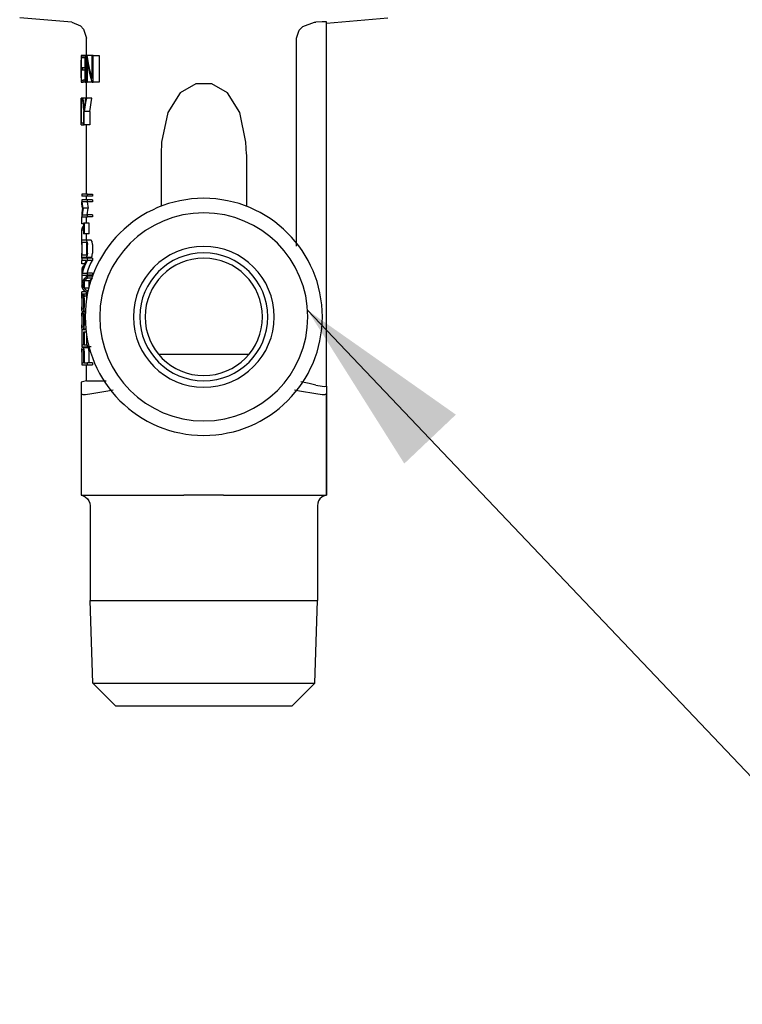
# Model space of a CAD drawing. Extents: x -156717 to 425753, y -51191 to 363295.
# Tile 300 of 502: x 137854 to 138104, y 111268 to 111609. Entities that reach past the tile are written whole.
import ezdxf

# ---------------------------------------------------------------- set-up
doc = ezdxf.new("R2010")
doc.units = 0
doc.header["$LTSCALE"] = 50
doc.layers.get('0').update_dxf_attribs({"linetype": 'CONTINUOUS'})

msp = doc.modelspace()

# ---------------------------------------------------------------- linework, layer by layer
at = {"color": 7, "linetype": 'Continuous'}
for p, q in [((137872.38741, 111608.35197), (137854.36363, 111609.92882)), ((137960.53295, 111608.07113), (137981.76681, 111609.92882)), ((137872.38741, 111608.35197), (137875.39061, 111607.13856)), ((137875.39061, 111607.13856), (137876.49689, 111605.93124)), ((137951.11934, 111605.66483), (137952.40549, 111606.93154)), ((137952.40549, 111606.93154), (137956.3421, 111608.35197)), ((137956.3421, 111608.35197), (137956.50765, 111608.36403)), ((137956.50765, 111608.36403), (137956.67362, 111608.37631)), ((137956.67362, 111608.37631), (137956.8401, 111608.38848)), ((137959.0123, 111608.51786), (137956.8401, 111608.38848)), ((137959.82848, 111608.544), (137959.0123, 111608.51786)), ((137960.53295, 111608.50963), (137959.82848, 111608.544)), ((137960.53295, 111608.07113), (137960.53295, 111608.50963)), ((137960.53295, 111482.36132), (137960.53295, 111608.07113)), ((137876.49689, 111605.93124), (137877.44391, 111602.83377)), ((137877.44391, 111596.76855), (137877.44391, 111602.83377)), ((137950.13932, 111602.83377), (137951.11934, 111605.66483)), ((137950.13932, 111530.81933), (137950.13932, 111602.83377)), ((137875.59811, 111596.81442), (137875.59772, 111596.79616)), ((137875.59772, 111596.79616), (137875.60614, 111596.36374)), ((137875.60614, 111596.36374), (137875.60949, 111596.04436)), ((137875.60949, 111596.04436), (137875.61764, 111595.27577)), ((137876.34335, 111596.81442), (137875.63764, 111596.81442)), ((137875.63764, 111596.81442), (137875.63764, 111596.04504)), ((137875.7937, 111596.04504), (137875.67813, 111596.04504)), ((137875.67813, 111596.04504), (137875.67813, 111592.58299)), ((137876.30864, 111596.04504), (137875.7937, 111596.04504)), ((137876.35802, 111596.81442), (137876.34335, 111596.81442)), ((137876.96594, 111596.81442), (137876.35802, 111596.81442)), ((137876.35802, 111596.04504), (137876.35802, 111596.81442)), ((137876.53245, 111596.04504), (137876.35802, 111596.04504)), ((137876.96594, 111596.04504), (137876.53245, 111596.04504)), ((137876.96594, 111596.04504), (137876.96594, 111596.81442)), ((137877.03364, 111596.81442), (137876.96594, 111596.81442)), ((137876.96594, 111592.58299), (137876.96594, 111596.04504)), ((137877.17386, 111596.81442), (137877.03364, 111596.81442)), ((137877.44391, 111596.81442), (137877.17386, 111596.81442)), ((137877.17386, 111587.5823), (137877.17386, 111596.81442)), ((137877.42059, 111596.81442), (137877.42059, 111596.04504)), ((137877.44391, 111596.81442), (137877.42059, 111596.81442)), ((137877.42059, 111596.04504), (137877.42059, 111595.49553)), ((137877.66159, 111596.81442), (137877.44391, 111596.81442)), ((137879.45952, 111596.81442), (137877.66159, 111596.81442)), ((137877.9171, 111595.54703), (137877.66159, 111596.81442)), ((137879.45952, 111588.90119), (137879.45952, 111596.81442)), ((137879.57847, 111596.81442), (137879.45952, 111596.81442)), ((137879.8215, 111596.81442), (137879.57847, 111596.81442)), ((137879.8215, 111596.81442), (137881.88287, 111596.81442)), ((137879.8215, 111588.90119), (137879.8215, 111596.81442)), ((137881.88287, 111596.81442), (137881.88287, 111587.5823)), ((137875.61764, 111592.58299), (137875.61764, 111595.27577)), ((137875.61764, 111591.81372), (137875.61764, 111592.58299)), ((137875.63764, 111592.58299), (137875.63764, 111591.81372)), ((137875.7937, 111592.58299), (137875.67813, 111592.58299)), ((137876.15796, 111592.58299), (137875.7937, 111592.58299)), ((137876.96594, 111592.58299), (137876.21777, 111592.58299)), ((137876.21777, 111591.81372), (137876.21777, 111592.58299)), ((137876.96594, 111591.81372), (137876.96594, 111592.58299)), ((137877.42059, 111595.49553), (137877.42059, 111592.58299)), ((137877.42059, 111592.58299), (137877.42059, 111591.81372)), ((137878.20797, 111592.78528), (137877.66159, 111595.49553)), ((137877.66159, 111595.49553), (137877.66159, 111587.5823)), ((137878.20797, 111594.10417), (137877.9171, 111595.54703)), ((137878.80808, 111591.46662), (137878.20797, 111594.10417)), ((137878.80808, 111590.14773), (137878.20797, 111592.78528)), ((137875.61764, 111589.12095), (137875.60949, 111588.35168)), ((137875.61764, 111589.12095), (137875.61764, 111591.81372)), ((137875.7937, 111591.81372), (137875.67813, 111591.81372)), ((137875.67813, 111591.81372), (137875.67813, 111588.35168)), ((137876.12688, 111591.81372), (137875.7937, 111591.81372)), ((137876.21777, 111591.81372), (137876.12688, 111591.81372)), ((137876.79557, 111591.81372), (137876.21777, 111591.81372)), ((137876.96594, 111591.81372), (137876.79557, 111591.81372)), ((137876.96594, 111588.83436), (137876.96594, 111591.81372)), ((137877.42059, 111591.81372), (137877.42059, 111588.35168)), ((137879.45952, 111588.90119), (137878.80808, 111591.46662)), ((137879.14493, 111588.82129), (137878.80808, 111590.14773)), ((137875.60614, 111588.03298), (137875.59772, 111587.60045)), ((137875.59772, 111587.60045), (137875.59811, 111587.5823)), ((137875.60949, 111588.35168), (137875.60614, 111588.03298)), ((137875.63764, 111588.35168), (137875.63764, 111587.5823)), ((137875.63764, 111587.5823), (137875.97049, 111587.5823)), ((137875.67813, 111588.35168), (137875.7937, 111588.35168)), ((137875.7937, 111588.35168), (137875.99793, 111588.35168)), ((137875.97049, 111587.5823), (137876.01807, 111587.5823)), ((137875.99793, 111588.35168), (137876.35802, 111588.35168)), ((137876.01807, 111587.5823), (137876.35802, 111587.5823)), ((137876.99485, 111588.35168), (137876.35802, 111588.35168)), ((137876.35802, 111587.5823), (137876.35802, 111588.35168)), ((137876.96594, 111587.5823), (137876.35802, 111587.5823)), ((137876.96594, 111588.35168), (137876.96594, 111588.83436)), ((137876.96594, 111587.5823), (137876.96594, 111588.35168)), ((137876.96594, 111587.5823), (137877.17386, 111587.5823)), ((137877.42059, 111587.5823), (137877.17386, 111587.5823)), ((137877.42059, 111588.35168), (137877.42059, 111587.5823)), ((137877.42059, 111587.5823), (137877.44391, 111587.5823)), ((137877.44391, 111582.04303), (137877.44391, 111587.62817)), ((137877.44391, 111587.5823), (137877.57963, 111587.5823)), ((137877.57963, 111587.5823), (137877.66159, 111587.5823)), ((137879.45952, 111587.5823), (137877.66159, 111587.5823)), ((137879.45952, 111587.5823), (137879.14493, 111588.82129)), ((137879.45952, 111587.5823), (137879.8215, 111587.5823)), ((137879.8215, 111587.5823), (137879.8215, 111588.90119)), ((137881.88287, 111587.5823), (137879.8215, 111587.5823)), ((137915.26586, 111587.03674), (137909.8909, 111583.90816)), ((137920.86018, 111587.03786), (137915.26586, 111587.03674)), ((137926.23615, 111583.91143), (137920.86018, 111587.03786)), ((137909.8909, 111583.90816), (137905.60578, 111577.12236)), ((137930.52294, 111577.12675), (137926.23615, 111583.91143)), ((137875.59749, 111579.58106), (137875.60194, 111582.04303)), ((137875.59777, 111578.96483), (137875.59749, 111579.58106)), ((137875.60473, 111576.76883), (137875.59777, 111578.96483)), ((137875.70359, 111582.04303), (137875.60194, 111582.04303)), ((137875.65612, 111579.58106), (137875.65612, 111582.04303)), ((137875.65612, 111578.84211), (137875.65612, 111579.58106)), ((137875.65612, 111573.5803), (137875.65612, 111578.84211)), ((137876.05718, 111582.04303), (137875.70359, 111582.04303)), ((137875.70359, 111573.5803), (137875.70359, 111582.04303)), ((137876.19898, 111582.04303), (137876.05718, 111582.04303)), ((137876.05718, 111582.04303), (137876.12871, 111581.27365)), ((137876.12871, 111581.27365), (137876.20129, 111580.493)), ((137877.18299, 111582.04303), (137876.19898, 111582.04303)), ((137876.19898, 111582.04303), (137876.33044, 111580.78534)), ((137876.20129, 111580.493), (137876.30015, 111579.55931)), ((137876.30015, 111579.55931), (137876.36428, 111578.9539)), ((137876.33044, 111580.78534), (137876.4743, 111579.53553)), ((137876.36428, 111578.9539), (137876.54578, 111577.42697)), ((137876.4743, 111579.53553), (137876.63033, 111578.2944)), ((137876.80236, 111579.55458), (137876.63033, 111578.2944)), ((137876.94199, 111578.98287), (137876.71863, 111577.42697)), ((137876.98667, 111580.80427), (137876.80236, 111579.55458)), ((137877.18395, 111580.52196), (137876.94199, 111578.98287)), ((137877.06105, 111581.27365), (137876.98667, 111580.80427)), ((137877.18299, 111582.04303), (137877.06105, 111581.27365)), ((137877.44397, 111582.04303), (137877.18299, 111582.04303)), ((137877.44397, 111582.04303), (137877.18395, 111580.52196)), ((137879.37844, 111582.04303), (137877.44397, 111582.04303)), ((137878.61748, 111577.42697), (137878.85192, 111578.98456)), ((137878.85192, 111578.98456), (137879.10577, 111580.52365)), ((137879.10577, 111580.52365), (137879.37844, 111582.04303)), ((137875.60752, 111575.88697), (137875.60473, 111576.76883)), ((137875.6253, 111573.57962), (137875.60752, 111575.88697)), ((137876.54578, 111573.5803), (137876.54578, 111577.42697)), ((137878.61748, 111577.42697), (137876.71863, 111577.42697)), ((137876.71863, 111572.81092), (137876.71863, 111577.42697)), ((137878.61748, 111577.42697), (137878.61748, 111572.81092)), ((137905.60578, 111577.12236), (137903.45164, 111566.87946)), ((137932.67857, 111566.88217), (137930.52294, 111577.12675)), ((137875.63122, 111572.81092), (137875.6253, 111573.57962)), ((137875.65612, 111572.81092), (137875.65612, 111573.5803)), ((137875.65612, 111572.81092), (137875.75628, 111572.81092)), ((137875.70359, 111573.5803), (137875.7418, 111573.5803)), ((137875.7418, 111573.5803), (137876.30015, 111573.5803)), ((137875.75628, 111572.81092), (137876.43401, 111572.81092)), ((137876.30015, 111573.5803), (137876.43398, 111573.5803)), ((137876.54578, 111573.5803), (137876.43367, 111573.5803)), ((137876.43367, 111572.81092), (137876.43367, 111573.5803)), ((137876.54578, 111572.81092), (137876.43401, 111572.81092)), ((137876.54578, 111572.81092), (137876.54578, 111573.5803)), ((137876.54578, 111572.81092), (137876.65943, 111572.81092)), ((137876.65943, 111572.81092), (137876.71863, 111572.81092)), ((137877.21731, 111572.81092), (137876.71863, 111572.81092)), ((137877.44391, 111572.81092), (137877.21731, 111572.81092)), ((137878.61748, 111572.81092), (137877.44391, 111572.81092)), ((137877.44391, 111548.82398), (137877.44391, 111572.81092)), ((137903.45164, 111566.87946), (137903.29384, 111562.70788)), ((137932.83658, 111562.70991), (137932.67857, 111566.88217)), ((137903.29384, 111562.62482), (137903.29384, 111544.63178)), ((137932.8366, 111562.62482), (137932.8366, 111544.63178)), ((137877.44391, 111548.82398), (137875.82581, 111548.82398)), ((137875.82581, 111548.82398), (137875.82581, 111548.08548)), ((137877.79206, 111548.82398), (137877.44391, 111548.82398)), ((137877.79206, 111548.82398), (137879.54306, 111548.82398)), ((137877.79206, 111548.08548), (137877.79206, 111548.82398)), ((137879.54306, 111548.82398), (137879.54306, 111548.08548)), ((137877.44391, 111548.08548), (137875.82581, 111548.08548)), ((137875.82581, 111546.90375), (137875.82581, 111546.16513)), ((137877.44391, 111546.90375), (137875.82581, 111546.90375)), ((137875.91397, 111545.4308), (137875.82581, 111546.16513)), ((137876.01664, 111544.69218), (137875.91397, 111545.4308)), ((137876.39612, 111546.16513), (137875.95539, 111546.16513)), ((137876.06332, 111545.43024), (137875.95539, 111546.16513)), ((137876.18565, 111544.69151), (137876.06332, 111545.43024)), ((137877.44391, 111546.16513), (137876.39612, 111546.16513)), ((137877.44391, 111546.90375), (137877.44391, 111548.08548)), ((137877.79206, 111548.08548), (137877.44391, 111548.08548)), ((137877.79206, 111546.90375), (137877.44391, 111546.90375)), ((137877.79206, 111546.16513), (137877.44391, 111546.16513)), ((137877.74107, 111546.16513), (137877.84258, 111545.43057)), ((137879.54306, 111548.08548), (137877.79206, 111548.08548)), ((137879.54306, 111546.90375), (137877.79206, 111546.90375)), ((137877.79206, 111546.16513), (137877.79206, 111546.90375)), ((137879.54306, 111546.16513), (137877.79206, 111546.16513)), ((137877.84258, 111545.43057), (137877.95919, 111544.69185)), ((137879.54306, 111546.90375), (137879.54306, 111546.16513)), ((137875.91397, 111542.468), (137875.82581, 111541.73378)), ((137875.82581, 111541.73378), (137875.82581, 111540.99517)), ((137876.01664, 111543.20673), (137875.91397, 111542.468)), ((137876.06332, 111542.46868), (137875.95539, 111541.73378)), ((137875.95539, 111541.73378), (137876.39612, 111541.73378)), ((137876.1339, 111543.9494), (137876.01664, 111544.69218)), ((137876.1339, 111543.9494), (137876.01664, 111543.20673)), ((137876.18565, 111543.20729), (137876.06332, 111542.46868)), ((137876.32233, 111543.9494), (137876.18565, 111544.69151)), ((137876.32233, 111543.9494), (137876.18565, 111543.20729)), ((137878.09091, 111543.9494), (137876.32233, 111543.9494)), ((137876.39612, 111541.73378), (137877.44391, 111541.73378)), ((137877.44391, 111541.73378), (137877.79206, 111541.73378)), ((137877.74107, 111541.73378), (137877.84258, 111542.46834)), ((137879.54306, 111541.73378), (137877.79206, 111541.73378)), ((137877.79206, 111540.99517), (137877.79206, 111541.73378)), ((137877.84258, 111542.46834), (137877.95919, 111543.20695)), ((137877.95919, 111544.69185), (137878.09091, 111543.9494)), ((137877.95919, 111543.20695), (137878.09091, 111543.9494)), ((137879.54306, 111541.73378), (137879.54306, 111540.99517)), ((137875.82581, 111540.99517), (137877.44391, 111540.99517)), ((137875.82629, 111538.59552), (137875.82629, 111540.99517)), ((137876.48548, 111538.59552), (137875.82629, 111538.59552)), ((137876.48548, 111538.77944), (137876.48548, 111538.59552)), ((137876.64982, 111538.77944), (137876.48548, 111538.77944)), ((137876.48548, 111538.59552), (137876.48548, 111537.75942)), ((137877.44391, 111538.77944), (137876.64982, 111538.77944)), ((137876.64982, 111538.77944), (137876.64982, 111535.08659)), ((137877.44391, 111538.77944), (137877.44391, 111540.99517)), ((137877.44391, 111540.99517), (137877.79206, 111540.99517)), ((137878.40998, 111538.77944), (137877.44391, 111538.77944)), ((137879.54306, 111540.99517), (137877.79206, 111540.99517)), ((137878.40998, 111535.08659), (137878.40998, 111538.77944)), ((137875.82629, 111533.74607), (137875.89853, 111536.38824)), ((137875.89853, 111536.38824), (137875.9151, 111536.60879)), ((137876.48548, 111536.38813), (137875.89853, 111536.38813)), ((137875.9151, 111536.60879), (137875.9364, 111536.80702)), ((137875.9364, 111536.80702), (137875.96232, 111536.97753)), ((137875.96232, 111536.97753), (137876.06659, 111537.40567)), ((137876.48548, 111536.97753), (137875.96232, 111536.97753)), ((137876.06659, 111537.40567), (137876.19591, 111537.67017)), ((137876.19591, 111537.67017), (137876.34704, 111537.75942)), ((137876.48548, 111537.75942), (137876.34698, 111537.75942)), ((137876.48548, 111537.75942), (137876.48548, 111535.08659)), ((137876.64982, 111535.08659), (137876.48548, 111535.08659)), ((137877.15166, 111535.08659), (137876.64982, 111535.08659)), ((137877.44391, 111535.08659), (137877.15166, 111535.08659)), ((137877.44391, 111534.91665), (137877.44391, 111535.08659)), ((137878.40998, 111535.08659), (137877.44391, 111535.08659)), ((137877.44391, 111532.87086), (137877.44391, 111534.91665)), ((137875.82581, 111531.39375), (137875.86717, 111532.25024)), ((137875.82581, 111531.39375), (137875.82581, 111528.43952)), ((137875.85033, 111532.86635), (137875.82629, 111533.74607)), ((137875.86717, 111532.25024), (137875.85033, 111532.86635)), ((137875.86717, 111532.25024), (137875.87639, 111532.44092)), ((137875.87639, 111532.44092), (137876.01726, 111532.87086)), ((137875.91451, 111531.39375), (137875.92749, 111531.76396)), ((137875.91451, 111531.39375), (137875.91451, 111528.43952)), ((137875.92749, 111531.76396), (137875.96426, 111532.03386)), ((137875.96426, 111532.03386), (137876.01726, 111532.13236)), ((137877.15166, 111532.87086), (137876.01726, 111532.87086)), ((137877.33026, 111532.13236), (137876.01726, 111532.13236)), ((137877.33026, 111532.87086), (137877.15166, 111532.87086)), ((137877.33026, 111532.87086), (137877.64851, 111532.44701)), ((137877.33026, 111532.13236), (137877.4391, 111532.03657)), ((137877.4391, 111532.03657), (137877.44391, 111532.02124)), ((137879.08247, 111532.87086), (137877.44391, 111532.87086)), ((137877.79911, 111532.87086), (137877.44391, 111532.87086)), ((137877.44391, 111532.02124), (137877.52221, 111531.77117)), ((137877.52221, 111531.77117), (137877.55455, 111531.39375)), ((137877.55455, 111529.73271), (137877.55455, 111531.39375)), ((137877.64851, 111532.44701), (137877.6848, 111532.18071)), ((137877.6848, 111532.18071), (137877.79206, 111531.39375)), ((137877.79206, 111528.43952), (137877.79206, 111531.39375)), ((137879.39962, 111532.44701), (137879.08247, 111532.87086)), ((137879.54306, 111531.39375), (137879.39962, 111532.44701)), ((137879.54306, 111531.39375), (137879.54306, 111528.43952)), ((137875.86185, 111527.69346), (137875.82581, 111528.43952)), ((137875.86836, 111527.55879), (137875.86185, 111527.69346)), ((137875.92749, 111528.06931), (137875.91451, 111528.43952)), ((137875.96426, 111527.7994), (137875.92749, 111528.06931)), ((137876.01726, 111527.7009), (137875.96426, 111527.7994)), ((137877.33026, 111527.7009), (137876.01726, 111527.7009)), ((137877.4391, 111527.79669), (137877.33026, 111527.7009)), ((137877.44391, 111527.81202), (137877.4391, 111527.79669)), ((137877.52224, 111528.06209), (137877.44391, 111527.81202)), ((137877.55455, 111528.43952), (137877.52224, 111528.06209)), ((137877.55455, 111528.43952), (137877.55455, 111529.73271)), ((137877.6914, 111527.7009), (137877.64851, 111527.38625)), ((137877.79206, 111528.43952), (137877.6914, 111527.7009)), ((137879.43591, 111527.65278), (137879.54306, 111528.43952)), ((137875.82581, 111526.66691), (137875.82581, 111525.92841)), ((137876.01726, 111526.66691), (137875.82581, 111526.66691)), ((137877.393, 111525.92841), (137875.82581, 111525.92841)), ((137875.82629, 111526.9624), (137875.82629, 111527.55879)), ((137875.82629, 111526.66691), (137875.82629, 111526.9624)), ((137875.82629, 111524.71602), (137875.82629, 111525.92841)), ((137876.83451, 111524.71602), (137875.82629, 111524.71602)), ((137875.87639, 111527.39234), (137875.86836, 111527.55879)), ((137876.01726, 111526.9624), (137875.87639, 111527.39234)), ((137876.79464, 111526.9624), (137876.01726, 111526.9624)), ((137876.91601, 111526.66691), (137876.01726, 111526.66691)), ((137877.02823, 111524.44126), (137876.42564, 111522.96155)), ((137876.70612, 111524.43743), (137876.50909, 111523.87992)), ((137876.83451, 111524.71602), (137876.70612, 111524.43743)), ((137877.33026, 111526.9624), (137876.79464, 111526.9624)), ((137877.393, 111525.92841), (137876.83451, 111524.71602)), ((137877.44391, 111526.66691), (137876.91601, 111526.66691)), ((137877.70875, 111525.76624), (137877.02823, 111524.44126)), ((137877.35488, 111526.99508), (137877.33026, 111526.9624)), ((137877.64851, 111527.38625), (137877.35488, 111526.99508)), ((137877.44391, 111526.66691), (137877.44391, 111526.9624)), ((137877.79911, 111526.9624), (137877.44391, 111526.9624)), ((137877.79206, 111526.9624), (137877.44391, 111526.9624)), ((137877.79206, 111526.66691), (137877.44391, 111526.66691)), ((137877.79206, 111525.92841), (137877.70875, 111525.76624)), ((137879.08247, 111526.9624), (137877.79206, 111526.9624)), ((137879.08247, 111526.66691), (137877.79206, 111526.66691)), ((137877.79206, 111525.92841), (137877.79206, 111526.66691)), ((137879.54306, 111525.92841), (137877.79206, 111525.92841)), ((137878.19067, 111522.96043), (137878.78241, 111524.44025)), ((137878.78241, 111524.44025), (137879.54306, 111525.92841)), ((137879.08247, 111526.9624), (137879.10605, 111526.99384)), ((137879.54306, 111526.66691), (137879.08247, 111526.66691)), ((137879.10605, 111526.99384), (137879.39962, 111527.38625)), ((137879.39962, 111527.38625), (137879.43591, 111527.65278)), ((137879.54306, 111526.66691), (137879.54306, 111525.92841)), ((137875.83489, 111521.53402), (137875.82581, 111521.49695)), ((137875.82581, 111521.49695), (137875.82581, 111520.75833)), ((137875.87653, 111521.7042), (137875.83489, 111521.53402)), ((137876.18323, 111522.95772), (137875.87653, 111521.7042)), ((137875.89853, 111522.50863), (137875.87653, 111521.7042)), ((137875.9151, 111522.72929), (137875.89853, 111522.50863)), ((137876.07335, 111522.50863), (137875.89853, 111522.50863)), ((137875.9364, 111522.92741), (137875.9151, 111522.72929)), ((137875.96232, 111523.09803), (137875.9364, 111522.92741)), ((137876.23282, 111523.09803), (137875.96232, 111523.09803)), ((137875.96235, 111523.09814), (137876.06662, 111523.52616)), ((137876.42564, 111522.96155), (137875.98649, 111521.49695)), ((137875.98649, 111521.49695), (137876.42666, 111521.49695)), ((137876.06662, 111523.52616), (137876.19591, 111523.79066)), ((137876.50909, 111523.87992), (137876.18323, 111522.95772)), ((137876.19591, 111523.79066), (137876.34698, 111523.87992)), ((137876.50909, 111523.87992), (137876.34698, 111523.87992)), ((137876.42666, 111521.49695), (137877.44391, 111521.49695)), ((137877.44391, 111521.49695), (137877.79206, 111521.49695)), ((137877.77017, 111521.49695), (137878.19067, 111522.96043)), ((137879.54306, 111521.49695), (137877.79206, 111521.49695)), ((137877.79206, 111520.75833), (137877.79206, 111521.49695)), ((137879.54306, 111521.49695), (137879.54306, 111520.75833)), ((137875.82581, 111520.75833), (137875.85066, 111520.75833)), ((137875.86858, 111518.31946), (137875.82581, 111518.24722)), ((137875.82581, 111518.24722), (137875.82581, 111517.67056)), ((137875.82581, 111517.67056), (137875.82581, 111517.34678)), ((137875.85064, 111520.75766), (137875.82629, 111519.86645)), ((137875.82629, 111519.86645), (137875.86858, 111518.31946)), ((137875.85066, 111520.75833), (137876.83287, 111520.75833)), ((137876.2591, 111518.97874), (137875.86858, 111518.31946)), ((137876.07299, 111517.97686), (137875.91451, 111517.67056)), ((137875.91451, 111517.67056), (137875.91451, 111517.34678)), ((137876.48548, 111517.67056), (137875.91451, 111517.67056)), ((137876.26336, 111518.28464), (137876.07299, 111517.97686)), ((137876.91565, 111519.71871), (137876.2591, 111518.97874)), ((137876.48548, 111518.59377), (137876.26336, 111518.28464)), ((137876.48548, 111518.59377), (137876.48548, 111516.42357)), ((137876.98521, 111519.08558), (137876.64982, 111518.77848)), ((137876.64982, 111518.77848), (137876.64982, 111518.59377)), ((137878.40998, 111518.77848), (137876.64982, 111518.77848)), ((137876.64982, 111518.59377), (137876.64982, 111516.42357)), ((137876.83287, 111520.75833), (137876.91601, 111520.75833)), ((137877.01206, 111519.80064), (137876.91565, 111519.71871)), ((137876.91601, 111520.75833), (137877.44391, 111520.75833)), ((137877.3661, 111519.39346), (137876.98521, 111519.08558)), ((137877.41644, 111520.14402), (137877.01206, 111519.80064)), ((137877.79206, 111519.70169), (137877.3661, 111519.39346)), ((137877.44391, 111520.16735), (137877.41644, 111520.14402)), ((137877.44391, 111520.46295), (137877.44391, 111520.75833)), ((137877.44391, 111520.75833), (137877.79206, 111520.75833)), ((137877.44391, 111520.16735), (137877.44391, 111520.46295)), ((137877.79206, 111520.46295), (137877.44391, 111520.16735)), ((137879.54306, 111520.75833), (137877.79206, 111520.75833)), ((137879.54306, 111520.46295), (137877.79206, 111520.46295)), ((137877.79206, 111519.70169), (137877.79206, 111520.46295)), ((137879.54306, 111519.70169), (137877.79206, 111519.70169)), ((137878.40998, 111518.77848), (137878.74021, 111519.08558)), ((137878.40998, 111516.23886), (137878.40998, 111518.77848)), ((137878.74021, 111519.08558), (137879.11805, 111519.39335)), ((137879.11805, 111519.39335), (137879.54306, 111519.70169)), ((137875.82581, 111517.34678), (137875.82581, 111516.77011)), ((137876.00179, 111516.47304), (137875.82581, 111516.77011)), ((137875.82629, 111514.259), (137875.82629, 111515.01711)), ((137877.24717, 111515.01711), (137875.82629, 111515.01711)), ((137875.82629, 111513.52039), (137875.82629, 111514.259)), ((137875.87639, 111513.82906), (137876.01726, 111514.259)), ((137876.07299, 111517.04058), (137875.91451, 111517.34678)), ((137876.48548, 111517.34678), (137875.91451, 111517.34678)), ((137876.2591, 111516.03859), (137876.00179, 111516.47304)), ((137876.00179, 111516.47304), (137876.06662, 111516.20696)), ((137876.82758, 111514.259), (137876.01726, 111514.259)), ((137876.01726, 111514.259), (137876.01726, 111513.52039)), ((137876.06662, 111516.20696), (137876.19591, 111515.94235)), ((137876.26336, 111516.73269), (137876.07299, 111517.04058)), ((137876.19591, 111515.94235), (137876.34698, 111515.85321)), ((137876.42359, 111515.85321), (137876.2591, 111516.03859)), ((137876.48548, 111516.42357), (137876.26336, 111516.73269)), ((137876.91565, 111515.29863), (137876.42359, 111515.85321)), ((137876.58173, 111513.83346), (137876.82758, 111514.259)), ((137876.64982, 111516.42357), (137876.64982, 111516.23886)), ((137878.40998, 111516.23886), (137876.64982, 111516.23886)), ((137876.98521, 111515.93176), (137876.64982, 111516.23886)), ((137877.33026, 111514.259), (137876.82758, 111514.259)), ((137877.24717, 111515.01711), (137876.91565, 111515.29863)), ((137877.3661, 111515.62387), (137876.98521, 111515.93176)), ((137877.37742, 111514.90644), (137877.24717, 111515.01711)), ((137877.33026, 111514.259), (137877.35485, 111514.22621)), ((137877.35485, 111514.22621), (137877.64851, 111513.83504)), ((137877.79206, 111515.31564), (137877.3661, 111515.62387)), ((137877.41644, 111514.87331), (137877.37742, 111514.90644)), ((137877.44391, 111514.84998), (137877.41644, 111514.87331)), ((137877.44391, 111514.55438), (137877.44391, 111514.84998)), ((137877.6695, 111514.65851), (137877.44391, 111514.84998)), ((137877.44391, 111514.259), (137877.44391, 111514.55438)), ((137877.79206, 111514.259), (137877.44391, 111514.259)), ((137877.79206, 111514.259), (137877.44391, 111514.259)), ((137877.79911, 111514.259), (137877.44391, 111514.259)), ((137877.79206, 111514.55438), (137877.6695, 111514.65851)), ((137877.79206, 111514.55438), (137877.79206, 111515.31564)), ((137875.82581, 111512.78188), (137875.87639, 111513.82906)), ((137875.82581, 111512.78188), (137875.82581, 111509.82754)), ((137875.91451, 111512.78188), (137875.92749, 111513.15198)), ((137875.91451, 111512.78188), (137875.91451, 111509.82754)), ((137875.92749, 111513.15198), (137875.96426, 111513.422)), ((137876.55307, 111513.52039), (137876.01726, 111513.52039)), ((137876.48548, 111512.78188), (137876.55307, 111513.52039)), ((137876.48548, 111512.78188), (137876.48548, 111512.17422)), ((137876.48548, 111512.17422), (137876.48548, 111509.82754)), ((137876.55307, 111513.52039), (137876.58173, 111513.83346)), ((137876.64982, 111512.78188), (137876.67312, 111513.15378)), ((137876.64982, 111512.78188), (137876.64982, 111509.82754)), ((137876.67312, 111513.15378), (137876.73767, 111513.42302)), ((137876.73767, 111513.42302), (137876.82758, 111513.52039)), ((137877.33026, 111513.52039), (137876.82758, 111513.52039)), ((137877.33026, 111513.52039), (137877.4391, 111513.42459)), ((137877.4391, 111513.42459), (137877.44391, 111513.40927)), ((137877.44391, 111513.40927), (137877.52221, 111513.15931)), ((137877.52221, 111513.15931), (137877.55455, 111512.78188)), ((137875.83773, 111509.58085), (137875.82581, 111509.82754)), ((137875.82581, 111506.57782), (137875.87639, 111507.625)), ((137875.86185, 111509.08149), (137875.83773, 111509.58085)), ((137875.87639, 111508.78036), (137875.86185, 111509.08149)), ((137876.01726, 111508.35042), (137875.87639, 111508.78036)), ((137875.87639, 111507.625), (137875.96854, 111507.90629)), ((137875.8956, 111508.32946), (137875.87994, 111508.4203)), ((137875.90476, 111508.27627), (137875.8956, 111508.32946)), ((137875.92749, 111509.45733), (137875.91451, 111509.82754)), ((137875.96426, 111509.18742), (137875.92749, 111509.45733)), ((137875.92749, 111506.94803), (137875.96426, 111507.21793)), ((137876.01726, 111509.08904), (137875.96426, 111509.18742)), ((137876.01726, 111509.08904), (137876.33464, 111509.08904)), ((137876.01726, 111508.35042), (137876.21907, 111508.35042)), ((137876.33464, 111508.05493), (137876.01726, 111508.05493)), ((137876.01726, 111508.05493), (137876.01726, 111507.31643)), ((137876.07023, 111507.31643), (137876.01726, 111507.31643)), ((137876.55307, 111507.31643), (137876.07023, 111507.31643)), ((137876.21907, 111508.35042), (137876.33464, 111508.35042)), ((137876.40747, 111509.18528), (137876.33464, 111509.08904)), ((137876.55034, 111508.77597), (137876.33464, 111508.35042)), ((137876.82758, 111508.35042), (137876.33464, 111508.35042)), ((137876.82758, 111508.35042), (137876.33464, 111508.35042)), ((137876.82758, 111508.05493), (137876.33464, 111508.05493)), ((137876.46359, 111509.45102), (137876.40747, 111509.18528)), ((137876.48548, 111509.82754), (137876.46359, 111509.45102)), ((137876.52324, 111506.99029), (137876.55307, 111507.31643)), ((137876.57995, 111509.08904), (137876.55034, 111508.77597)), ((137876.55307, 111507.31643), (137876.58173, 111507.6295)), ((137876.64982, 111509.82754), (137876.57995, 111509.08904)), ((137876.58173, 111507.6295), (137876.82758, 111508.05493)), ((137876.67312, 111506.94972), (137876.73767, 111507.21906)), ((137876.73767, 111507.21906), (137876.82758, 111507.31643)), ((137877.2035, 111508.35042), (137876.82758, 111508.35042)), ((137877.2035, 111508.35042), (137876.82758, 111508.35042)), ((137876.98575, 111508.05493), (137876.82758, 111508.05493)), ((137877.2035, 111507.31643), (137876.82758, 111507.31643)), ((137875.82581, 111506.57782), (137875.82581, 111503.62359)), ((137875.91451, 111506.57782), (137875.92749, 111506.94803)), ((137875.91451, 111506.57782), (137875.91451, 111503.62359)), ((137876.48548, 111506.57782), (137876.52324, 111506.99029)), ((137876.48548, 111506.57782), (137876.48548, 111506.15419)), ((137876.48548, 111506.15419), (137876.48548, 111503.62359)), ((137876.64982, 111506.57782), (137876.67312, 111506.94972)), ((137876.64982, 111506.57782), (137876.64982, 111503.62359)), ((137875.85883, 111502.93974), (137875.82581, 111503.62359)), ((137875.85376, 111501.85098), (137875.82581, 111501.85098)), ((137875.82581, 111501.85098), (137875.82581, 111496.68102)), ((137875.83145, 111502.14647), (137875.83145, 111501.85098)), ((137875.86185, 111502.87753), (137875.85883, 111502.93974)), ((137875.87639, 111502.57641), (137875.86185, 111502.87753)), ((137876.01726, 111502.14647), (137875.87639, 111502.57641)), ((137875.92749, 111503.25338), (137875.91451, 111503.62359)), ((137876.01726, 111501.85098), (137875.91451, 111501.85098)), ((137875.91451, 111501.85098), (137875.91451, 111496.68102)), ((137875.96426, 111502.98347), (137875.92749, 111503.25338)), ((137876.01726, 111502.88497), (137875.96426, 111502.98347)), ((137876.01726, 111502.88497), (137876.33464, 111502.88497)), ((137876.01726, 111502.14647), (137876.21907, 111502.14647)), ((137876.33464, 111501.85098), (137876.01726, 111501.85098)), ((137876.21907, 111502.14647), (137876.33464, 111502.14647)), ((137876.40747, 111502.98133), (137876.33464, 111502.88497)), ((137876.55034, 111502.5719), (137876.33464, 111502.14647)), ((137877.33026, 111502.14647), (137876.33464, 111502.14647)), ((137877.33026, 111502.14647), (137876.33464, 111502.14647)), ((137877.33026, 111501.85098), (137876.33464, 111501.85098)), ((137876.46359, 111503.24707), (137876.40747, 111502.98133)), ((137876.48548, 111503.62359), (137876.46359, 111503.24707)), ((137876.64982, 111501.11248), (137876.48548, 111501.11248)), ((137876.48548, 111501.11248), (137876.48548, 111500.3014)), ((137876.57995, 111502.88497), (137876.55034, 111502.5719)), ((137876.64982, 111503.62359), (137876.57995, 111502.88497)), ((137877.44391, 111501.11248), (137876.64982, 111501.11248)), ((137876.64982, 111501.11248), (137876.64982, 111496.68102)), ((137876.48548, 111500.3014), (137876.48548, 111497.12414)), ((137876.48548, 111497.12414), (137876.48548, 111496.68102)), ((137877.55455, 111497.12414), (137877.55455, 111500.3014)), ((137877.55455, 111496.68102), (137877.55455, 111497.12414)), ((137875.82581, 111496.68102), (137875.82581, 111495.9424)), ((137875.82581, 111495.9424), (137876.25941, 111495.9424)), ((137875.82581, 111494.16991), (137875.87639, 111495.21709)), ((137875.82581, 111494.16991), (137875.82581, 111490.47706)), ((137875.87639, 111495.21709), (137876.01726, 111495.64702)), ((137875.91451, 111496.68102), (137876.48548, 111496.68102)), ((137875.91451, 111494.16991), (137875.92749, 111494.54012)), ((137875.91451, 111494.16991), (137875.91451, 111490.47706)), ((137875.92749, 111494.54012), (137875.96426, 111494.81003)), ((137875.96426, 111494.81003), (137876.01726, 111494.90841)), ((137876.33464, 111495.64702), (137876.01726, 111495.64702)), ((137876.33464, 111494.90841), (137876.01726, 111494.90841)), ((137876.25941, 111495.9424), (137876.33464, 111495.9424)), ((137876.33464, 111495.9424), (137876.91601, 111495.9424)), ((137877.44391, 111495.64702), (137876.33464, 111495.64702)), ((137877.44391, 111495.64702), (137876.33464, 111495.64702)), ((137876.33464, 111495.64702), (137876.55034, 111495.22148)), ((137876.33464, 111494.90841), (137876.4075, 111494.81205)), ((137876.4075, 111494.81205), (137876.46359, 111494.54632)), ((137876.46359, 111494.54632), (137876.48548, 111494.16991)), ((137876.48548, 111494.16991), (137876.48548, 111490.47706)), ((137876.55034, 111495.22148), (137876.57778, 111494.9314)), ((137876.57778, 111494.9314), (137876.64982, 111494.16991)), ((137876.64982, 111496.68102), (137876.92097, 111496.68102)), ((137876.64982, 111494.16991), (137876.64982, 111490.47706)), ((137876.91601, 111495.9424), (137877.44391, 111495.9424)), ((137876.92097, 111496.68102), (137877.44391, 111496.68102)), ((137877.44391, 111496.68102), (137877.55455, 111496.68102)), ((137877.44391, 111495.64702), (137877.44391, 111495.9424)), ((137877.44391, 111495.9424), (137877.79206, 111495.9424)), ((137877.79911, 111495.64702), (137877.44391, 111495.64702)), ((137877.79206, 111495.64702), (137877.44391, 111495.64702)), ((137877.79206, 111495.9424), (137877.79206, 111496.68102)), ((137879.08917, 111495.9424), (137877.79206, 111495.9424)), ((137878.10279, 111495.64702), (137877.79206, 111495.64702)), ((137878.31264, 111495.22137), (137878.10279, 111495.64702)), ((137878.40998, 111494.16991), (137878.31264, 111495.22137)), ((137878.40998, 111490.47706), (137878.40998, 111494.16991)), ((137875.82581, 111490.47706), (137875.82581, 111489.73845)), ((137875.91451, 111490.47706), (137876.48548, 111490.47706)), ((137876.64982, 111490.47706), (137877.44391, 111490.47706)), ((137877.44391, 111490.47706), (137877.79206, 111490.47706)), ((137879.54306, 111490.47706), (137877.79206, 111490.47706)), ((137877.79206, 111489.73845), (137877.79206, 111490.47706)), ((137879.54306, 111490.47706), (137879.54306, 111489.73845)), ((137902.51358, 111493.43129), (137918.06522, 111493.43129)), ((137918.06522, 111493.43129), (137933.61683, 111493.43129)), ((137875.82581, 111489.73845), (137877.44391, 111489.73845)), ((137877.44391, 111484.19918), (137877.44391, 111489.73845)), ((137877.44391, 111489.73845), (137877.79206, 111489.73845)), ((137877.79206, 111489.73845), (137879.54306, 111489.73845)), ((137877.44391, 111484.19918), (137875.59746, 111483.70444)), ((137875.59749, 111483.70444), (137875.59749, 111479.67486)), ((137877.44391, 111484.19918), (137884.24964, 111484.19918)), ((137952.28783, 111483.73915), (137951.63836, 111483.87822)), ((137954.52072, 111483.25027), (137952.28783, 111483.73915)), ((137884.86217, 111480.63932), (137879.29034, 111479.67486)), ((137886.71868, 111480.92974), (137884.86217, 111480.63932)), ((137951.22617, 111480.6463), (137949.41181, 111480.92974)), ((137956.8401, 111479.67486), (137951.22617, 111480.6463)), ((137956.8401, 111482.73232), (137954.52072, 111483.25027)), ((137956.8401, 111482.73232), (137959.02555, 111482.3345)), ((137959.02555, 111482.3345), (137959.83513, 111482.25561)), ((137959.83513, 111482.25561), (137960.53295, 111482.36132)), ((137960.53295, 111482.36132), (137960.53295, 111479.67486)), ((137875.59749, 111479.67486), (137875.59749, 111471.27422)), ((137876.30472, 111479.41216), (137875.59749, 111479.67486)), ((137877.11701, 111479.41216), (137876.30472, 111479.41216)), ((137879.29034, 111479.67486), (137877.11701, 111479.41216)), ((137959.0134, 111479.41216), (137956.8401, 111479.67486)), ((137959.82569, 111479.41216), (137959.0134, 111479.41216)), ((137960.53295, 111479.67486), (137959.82569, 111479.41216)), ((137960.53295, 111479.67486), (137960.53295, 111444.6858)), ((137960.53295, 111466.65816), (137960.53295, 111479.67486)), ((137875.59749, 111471.27422), (137875.59749, 111452.80999)), ((137960.53295, 111462.50371), (137960.53295, 111466.65816)), ((137960.53295, 111461.5805), (137960.53295, 111462.50371)), ((137960.53295, 111444.6858), (137960.53295, 111461.5805)), ((137875.59749, 111452.80999), (137875.59749, 111444.6858)), ((137875.58805, 111444.64162), (137876.09136, 111444.53399)), ((137875.59749, 111444.6858), (137879.29034, 111444.6858)), ((137876.09136, 111444.53399), (137877.05302, 111444.09121)), ((137877.05302, 111444.09121), (137877.84951, 111443.39373)), ((137877.84951, 111443.39373), (137878.33292, 111442.67134)), ((137878.33292, 111442.67134), (137878.6341, 111441.85598)), ((137879.29034, 111444.6858), (137911.18373, 111444.6858)), ((137913.48348, 111444.67295), (137911.18373, 111444.6858)), ((137915.78514, 111444.65277), (137913.48348, 111444.67295)), ((137918.06522, 111444.64872), (137915.78514, 111444.65277)), ((137920.34516, 111444.65277), (137918.06522, 111444.64872)), ((137922.64682, 111444.67295), (137920.34516, 111444.65277)), ((137924.94671, 111444.6858), (137922.64682, 111444.67295)), ((137924.94671, 111444.6858), (137956.8401, 111444.6858)), ((137956.8401, 111444.6858), (137960.53295, 111444.6858)), ((137957.79749, 111442.67134), (137957.49631, 111441.85598)), ((137958.2809, 111443.39373), (137957.79749, 111442.67134)), ((137959.07741, 111444.09121), (137958.2809, 111443.39373)), ((137960.03908, 111444.53399), (137959.07741, 111444.09121)), ((137960.54239, 111444.64162), (137960.03908, 111444.53399)), ((137878.6341, 111441.85598), (137878.7364, 111440.99295)), ((137878.7364, 111440.99295), (137878.7364, 111408.12653)), ((137957.49631, 111441.85598), (137957.39401, 111440.99295)), ((137957.39401, 111440.99295), (137957.39401, 111408.12653)), ((137879.62643, 111379.54022), (137878.7364, 111408.12653)), ((137878.7364, 111408.12653), (137918.06522, 111408.12653)), ((137918.06522, 111408.12653), (137957.39401, 111408.12653)), ((137956.50398, 111379.54022), (137957.39401, 111408.12653)), ((137887.59924, 111371.56738), (137879.62643, 111379.54022)), ((137879.62643, 111379.54022), (137918.06522, 111379.54022)), ((137918.06522, 111379.54022), (137956.50398, 111379.54022)), ((137948.5312, 111371.56738), (137956.50398, 111379.54022)), ((137896.52251, 111371.56738), (137887.59924, 111371.56738)), ((137896.83136, 111371.56738), (137896.52251, 111371.56738)), ((137918.06522, 111371.56738), (137896.83136, 111371.56738)), ((137939.29908, 111371.56738), (137918.06522, 111371.56738)), ((137939.6079, 111371.56738), (137939.29908, 111371.56738)), ((137948.5312, 111371.56738), (137939.6079, 111371.56738))]:
    msp.add_line(p, q, dxfattribs=at)
at = {"color": 2, "linetype": 'Continuous'}
msp.add_line((137953.99686, 111508.65721), (138182.27927, 111268.37128), dxfattribs=at)
at = {"color": 7, "linetype": 'Continuous'}
for radius, start, end in [(41.03675, 90, 270), (41.03675, 270, 90), (36.00525, 90, 270), (36.00525, 270, 90), (24.37278, 90, 270), (22.15708, 90, 270), (24.37278, 270, 90), (22.15708, 270, 90), (20.31065, 90, 270), (20.31065, 270, 90)]:
    msp.add_arc((137918.06521, 111506.35628), radius, start, end, dxfattribs=at)
at = {"color": 2, "linetype": 'Continuous'}
msp.add_solid([(138005.31284, 111472.51472), (137953.99686, 111508.65721), (137987.4645, 111455.558)], dxfattribs=at)

doc.saveas('drawing.dxf')
